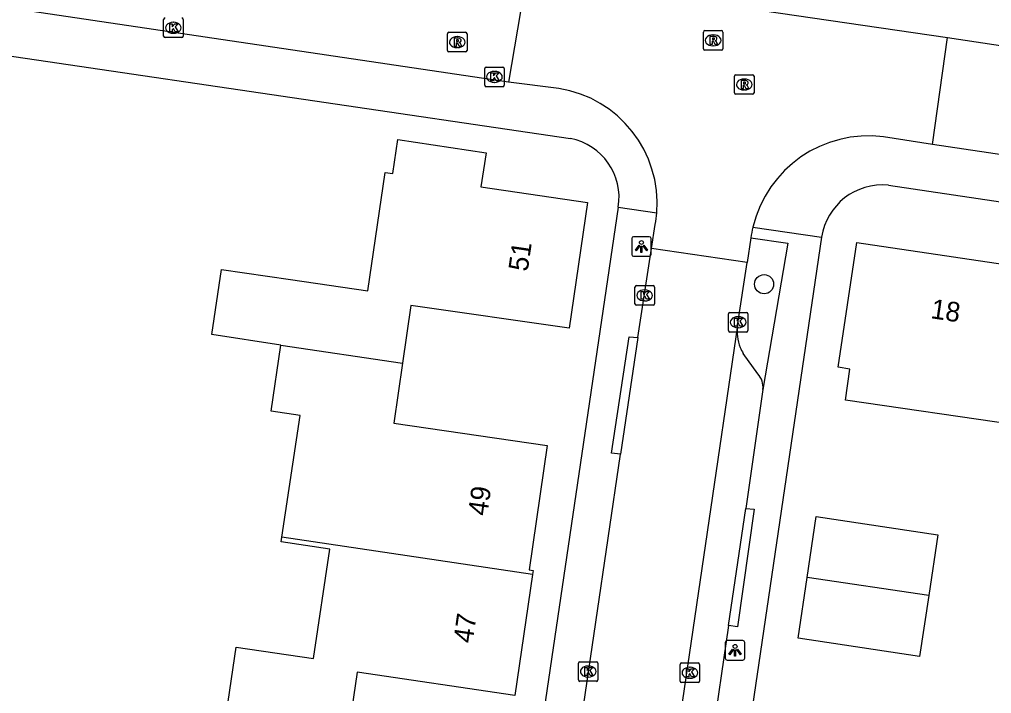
# Model space of a CAD drawing. Extents: x 164150 to 165261, y 382513 to 383432.
# Drawn here: x 164438 to 164487.69, y 383162.53 to 383196.98 of the extents above; entities that cross this region are included whole.
import ezdxf

# ---------------------------------------------------------------- set-up
doc = ezdxf.new("R2010")
doc.units = 0
for name, color, linetype in [('IMGEO_Boom', 7, 'Continuous'), ('IMGEO_Kolk', 7, 'Continuous'), ('IMGEO_Lichtpunt', 7, 'Continuous'), ('IMGEO_Pand', 7, 'Continuous'), ('IMGEO_Pand_nummerreeks', 7, 'Continuous'), ('IMGEO_Parkeervlak_open', 7, 'Continuous'), ('IMGEO_Rijbaan_lokaal_open', 7, 'Continuous'), ('IMGEO_Rioolput', 7, 'Continuous'), ('IMGEO_Voetpad_open', 7, 'Continuous')]:
    doc.layers.add(name, color=color, linetype=linetype)

msp = doc.modelspace()

# ---------------------------------------------------------------- linework, layer by layer
at = {"layer": 'IMGEO_Boom'}
msp.add_circle((164476.064, 383183.449), 0.489, dxfattribs=at)
at = {"layer": 'IMGEO_Kolk'}
for p, q in [((164445.364, 383196.129), (164445.364, 383196.981)), ((164445.852, 383196.835), (164445.877, 383196.835)), ((164446.365, 383196.981), (164446.365, 383196.129)), ((164445.875, 383196.275), (164445.85, 383196.275)), ((164446.291, 383196.055), (164445.439, 383196.055)), ((164461.779, 383193.619), (164461.779, 383194.471)), ((164461.854, 383194.545), (164462.706, 383194.545)), ((164462.267, 383194.325), (164462.292, 383194.325)), ((164462.78, 383194.471), (164462.78, 383193.619)), ((164462.29, 383193.765), (164462.265, 383193.765)), ((164462.706, 383193.545), (164461.854, 383193.545)), ((164469.46, 383182.451), (164469.46, 383183.303)), ((164469.535, 383183.377), (164470.387, 383183.377)), ((164470.461, 383183.303), (164470.461, 383182.451)), ((164469.948, 383183.157), (164469.973, 383183.157)), ((164470.387, 383182.377), (164469.535, 383182.377)), ((164469.971, 383182.597), (164469.946, 383182.597)), ((164474.238, 383181.079), (164474.238, 383181.931)), ((164474.313, 383182.005), (164475.165, 383182.005)), ((164474.726, 383181.785), (164474.751, 383181.785)), ((164475.239, 383181.931), (164475.239, 383181.079)), ((164474.749, 383181.225), (164474.724, 383181.225)), ((164475.165, 383181.005), (164474.313, 383181.005)), ((164466.571, 383163.225), (164466.571, 383164.077)), ((164466.646, 383164.151), (164467.498, 383164.151)), ((164467.059, 383163.931), (164467.084, 383163.931)), ((164467.572, 383164.077), (164467.572, 383163.225)), ((164471.768, 383163.163), (164471.768, 383164.015)), ((164471.843, 383164.089), (164472.695, 383164.089)), ((164472.256, 383163.869), (164472.281, 383163.869)), ((164472.769, 383164.015), (164472.769, 383163.163)), ((164467.082, 383163.371), (164467.057, 383163.371)), ((164472.279, 383163.309), (164472.254, 383163.309)), ((164467.498, 383163.151), (164466.646, 383163.151)), ((164472.695, 383163.089), (164471.843, 383163.089))]:
    msp.add_line(p, q, dxfattribs=at)
for points in [[(164445.364, 383196.129), (164445.364, 383196.981)], [(164445.685, 383196.755), (164445.808, 383196.755), (164445.808, 383196.604), (164445.938, 383196.755), (164446.102, 383196.755), (164445.956, 383196.604), (164446.109, 383196.355), (164445.957, 383196.355), (164445.872, 383196.519), (164445.808, 383196.452), (164445.808, 383196.355), (164445.685, 383196.355), (164445.685, 383196.755)], [(164446.365, 383196.981), (164446.365, 383196.129)], [(164446.291, 383196.055), (164445.439, 383196.055)], [(164461.779, 383193.619), (164461.779, 383194.471)], [(164461.854, 383194.545), (164462.706, 383194.545)], [(164462.1, 383194.245), (164462.223, 383194.245), (164462.223, 383194.094), (164462.353, 383194.245), (164462.517, 383194.245), (164462.371, 383194.094), (164462.524, 383193.845), (164462.372, 383193.845), (164462.287, 383194.009), (164462.223, 383193.942), (164462.223, 383193.845), (164462.1, 383193.845), (164462.1, 383194.245)], [(164462.78, 383194.471), (164462.78, 383193.619)], [(164462.706, 383193.545), (164461.854, 383193.545)], [(164469.46, 383182.451), (164469.46, 383183.303)], [(164469.535, 383183.377), (164470.387, 383183.377)], [(164470.461, 383183.303), (164470.461, 383182.451)], [(164469.781, 383183.077), (164469.904, 383183.077), (164469.904, 383182.926), (164470.034, 383183.077), (164470.198, 383183.077), (164470.052, 383182.926), (164470.205, 383182.677), (164470.053, 383182.677), (164469.968, 383182.841), (164469.904, 383182.774), (164469.904, 383182.677), (164469.781, 383182.677), (164469.781, 383183.077)], [(164470.387, 383182.377), (164469.535, 383182.377)], [(164474.238, 383181.079), (164474.238, 383181.931)], [(164474.313, 383182.005), (164475.165, 383182.005)], [(164474.559, 383181.705), (164474.682, 383181.705), (164474.682, 383181.554), (164474.812, 383181.705), (164474.976, 383181.705), (164474.83, 383181.554), (164474.983, 383181.305), (164474.831, 383181.305), (164474.746, 383181.469), (164474.682, 383181.402), (164474.682, 383181.305), (164474.559, 383181.305), (164474.559, 383181.705)], [(164475.239, 383181.931), (164475.239, 383181.079)], [(164475.165, 383181.005), (164474.313, 383181.005)], [(164466.571, 383163.225), (164466.571, 383164.077)], [(164466.646, 383164.151), (164467.498, 383164.151)], [(164466.892, 383163.851), (164467.015, 383163.851), (164467.015, 383163.7), (164467.145, 383163.851), (164467.309, 383163.851), (164467.163, 383163.7), (164467.316, 383163.451), (164467.164, 383163.451), (164467.079, 383163.615), (164467.015, 383163.548), (164467.015, 383163.451), (164466.892, 383163.451), (164466.892, 383163.851)], [(164467.572, 383164.077), (164467.572, 383163.225)], [(164471.768, 383163.163), (164471.768, 383164.015)], [(164471.843, 383164.089), (164472.695, 383164.089)], [(164472.769, 383164.015), (164472.769, 383163.163)], [(164472.089, 383163.789), (164472.212, 383163.789), (164472.212, 383163.638), (164472.342, 383163.789), (164472.506, 383163.789), (164472.36, 383163.638), (164472.513, 383163.389), (164472.361, 383163.389), (164472.276, 383163.553), (164472.212, 383163.486), (164472.212, 383163.389), (164472.089, 383163.389), (164472.089, 383163.789)], [(164467.498, 383163.151), (164466.646, 383163.151)], [(164472.695, 383163.089), (164471.843, 383163.089)]]:
    msp.add_lwpolyline(points, dxfattribs=at)
for centre, start, end in [((164445.441, 383196.979), 91.552, 178.448), ((164445.441, 383196.979), 91.552, 178.448), ((164446.289, 383196.979), 1.552, 88.448), ((164446.289, 383196.979), 1.552, 88.448), ((164445.441, 383196.131), 181.552, 268.448), ((164445.441, 383196.131), 181.552, 268.448), ((164446.289, 383196.131), 271.552, 358.448), ((164446.289, 383196.131), 271.552, 358.448), ((164461.856, 383194.469), 91.552, 178.448), ((164461.856, 383194.469), 91.552, 178.448), ((164462.704, 383194.469), 1.552, 88.448), ((164462.704, 383194.469), 1.552, 88.448), ((164461.856, 383193.621), 181.552, 268.448), ((164461.856, 383193.621), 181.552, 268.448), ((164462.704, 383193.621), 271.552, 358.448), ((164462.704, 383193.621), 271.552, 358.448), ((164469.537, 383183.301), 91.552, 178.448), ((164469.537, 383183.301), 91.552, 178.448), ((164470.385, 383183.301), 1.552, 88.448), ((164470.385, 383183.301), 1.552, 88.448), ((164469.537, 383182.453), 181.552, 268.448), ((164469.537, 383182.453), 181.552, 268.448), ((164470.385, 383182.453), 271.552, 358.448), ((164470.385, 383182.453), 271.552, 358.448), ((164474.315, 383181.929), 91.552, 178.448), ((164474.315, 383181.929), 91.552, 178.448), ((164475.163, 383181.929), 1.552, 88.448), ((164475.163, 383181.929), 1.552, 88.448), ((164474.315, 383181.081), 181.552, 268.448), ((164474.315, 383181.081), 181.552, 268.448), ((164475.163, 383181.081), 271.552, 358.448), ((164475.163, 383181.081), 271.552, 358.448), ((164466.648, 383164.075), 91.552, 178.448), ((164466.648, 383164.075), 91.552, 178.448), ((164467.496, 383164.075), 1.552, 88.448), ((164467.496, 383164.075), 1.552, 88.448), ((164471.845, 383164.013), 91.552, 178.448), ((164471.845, 383164.013), 91.552, 178.448), ((164472.693, 383164.013), 1.552, 88.448), ((164472.693, 383164.013), 1.552, 88.448), ((164466.648, 383163.227), 181.552, 268.448), ((164466.648, 383163.227), 181.552, 268.448), ((164467.496, 383163.227), 271.552, 358.448), ((164467.496, 383163.227), 271.552, 358.448), ((164471.845, 383163.165), 181.552, 268.448), ((164471.845, 383163.165), 181.552, 268.448), ((164472.693, 383163.165), 271.552, 358.448), ((164472.693, 383163.165), 271.552, 358.448)]:
    msp.add_arc(centre, 0.0765, start, end, dxfattribs=at)
for centre, major_axis, ratio, start_param, end_param in [((164445.851, 383196.555), (-0.387, 0.002), 0.722429, 4.712389, 7.853982), ((164445.876, 383196.555), (-0.39, 0.002), 0.717154, 1.570796, 4.712389), ((164462.266, 383194.045), (-0.387, 0.002), 0.722429, 4.712389, 7.853982), ((164462.291, 383194.045), (-0.39, 0.002), 0.717154, 1.570796, 4.712389), ((164469.947, 383182.877), (-0.387, 0.002), 0.722429, 4.712389, 7.853982), ((164469.972, 383182.877), (-0.39, 0.002), 0.717154, 1.570796, 4.712389), ((164474.725, 383181.505), (-0.387, 0.002), 0.722429, 4.712389, 7.853982), ((164474.75, 383181.505), (-0.39, 0.002), 0.717154, 1.570796, 4.712389), ((164467.058, 383163.651), (-0.387, 0.002), 0.722429, 4.712389, 7.853982), ((164467.083, 383163.651), (-0.39, 0.002), 0.717154, 1.570796, 4.712389), ((164472.255, 383163.589), (-0.387, 0.002), 0.722429, 4.712389, 7.853982), ((164472.28, 383163.589), (-0.39, 0.002), 0.717154, 1.570796, 4.712389)]:
    msp.add_ellipse(centre, major_axis=major_axis, ratio=ratio, start_param=start_param, end_param=end_param, dxfattribs=at)
at = {"layer": 'IMGEO_Lichtpunt'}
for p, q in [((164469.295, 383185.781), (164469.295, 383184.974)), ((164469.295, 383185.781), (164469.295, 383184.974)), ((164470.197, 383185.876), (164469.389, 383185.876)), ((164470.197, 383185.876), (164469.389, 383185.876)), ((164470.291, 383184.974), (164470.291, 383185.781)), ((164470.291, 383184.974), (164470.291, 383185.781)), ((164469.389, 383184.88), (164470.197, 383184.88)), ((164469.389, 383184.88), (164470.197, 383184.88)), ((164474.081, 383165.138), (164474.081, 383164.331)), ((164474.081, 383165.138), (164474.081, 383164.331)), ((164474.983, 383165.233), (164474.175, 383165.233)), ((164474.983, 383165.233), (164474.175, 383165.233)), ((164475.077, 383164.331), (164475.077, 383165.138)), ((164475.077, 383164.331), (164475.077, 383165.138)), ((164474.175, 383164.237), (164474.983, 383164.237)), ((164474.175, 383164.237), (164474.983, 383164.237))]:
    msp.add_line(p, q, dxfattribs=at)
for points in [[(164469.669, 383185.445), (164469.708, 383185.417), (164469.52, 383185.155), (164469.482, 383185.182), (164469.669, 383185.445)], [(164469.771, 383185.397), (164469.818, 383185.397), (164469.818, 383185.075), (164469.771, 383185.075), (164469.771, 383185.397)], [(164469.881, 383185.417), (164469.919, 383185.444), (164470.106, 383185.182), (164470.067, 383185.154), (164469.881, 383185.417)], [(164474.455, 383164.802), (164474.494, 383164.774), (164474.306, 383164.512), (164474.268, 383164.539), (164474.455, 383164.802)], [(164474.667, 383164.774), (164474.705, 383164.801), (164474.892, 383164.539), (164474.853, 383164.511), (164474.667, 383164.774)], [(164474.557, 383164.754), (164474.604, 383164.754), (164474.604, 383164.432), (164474.557, 383164.432), (164474.557, 383164.754)]]:
    msp.add_lwpolyline(points, dxfattribs=at)
for centre in [(164469.794, 383185.579), (164474.58, 383164.936)]:
    msp.add_circle(centre, 0.0994, dxfattribs=at)
for centre, start, end in [((164469.389, 383185.781), 90, 180), ((164469.389, 383185.781), 90, 180), ((164470.197, 383185.781), 0, 90), ((164470.197, 383185.781), 0, 90), ((164469.389, 383184.974), 180, 270), ((164469.389, 383184.974), 180, 270), ((164470.197, 383184.974), 270, 0), ((164470.197, 383184.974), 270, 360), ((164474.175, 383165.138), 90, 180), ((164474.175, 383165.138), 90, 180), ((164474.983, 383165.138), 0, 90), ((164474.983, 383165.138), 0, 90), ((164474.175, 383164.331), 180, 270), ((164474.175, 383164.331), 180, 270), ((164474.983, 383164.331), 270, 0), ((164474.983, 383164.331), 270, 360)]:
    msp.add_arc(centre, 0.0946, start, end, dxfattribs=at)
at = {"layer": 'IMGEO_Pand'}
for points in [[(164451.357, 383180.331), (164447.838, 383180.872), (164448.331, 383184.203), (164451.856, 383183.682), (164455.805, 383183.103), (164456.7, 383189.158), (164457.076, 383189.102), (164457.336, 383190.843), (164461.849, 383190.169), (164461.579, 383188.432), (164467.036, 383187.619), (164466.104, 383181.203), (164458.001, 383182.356), (164457.573, 383179.411)], [(164480.232, 383177.526), (164480.455, 383179.112), (164479.851, 383179.203), (164480.809, 383185.584), (164490.686, 383184.123), (164489.751, 383177.748), (164489.137, 383177.838), (164488.905, 383176.255), (164480.232, 383177.526)], [(164451.41, 383170.512), (164452.339, 383176.742), (164450.856, 383176.963), (164451.357, 383180.331)], [(164451.357, 383180.331), (164457.573, 383179.411)], [(164457.573, 383179.411), (164457.129, 383176.349), (164464.977, 383175.21), (164464.054, 383168.85), (164464.251, 383168.824), (164464.221, 383168.616)], [(164478.269, 383168.462), (164478.734, 383171.57), (164484.945, 383170.644), (164484.48, 383167.535)], [(164448.577, 383161.535), (164449.079, 383164.893), (164453.035, 383164.322), (164453.867, 383169.902), (164451.375, 383170.273), (164451.41, 383170.512)], [(164464.221, 383168.616), (164451.41, 383170.512)], [(164464.221, 383168.616), (164463.319, 383162.42), (164455.265, 383163.627), (164454.814, 383160.612)], [(164484.48, 383167.535), (164484.016, 383164.426), (164477.805, 383165.354), (164478.269, 383168.462)], [(164484.48, 383167.535), (164478.269, 383168.462)]]:
    msp.add_lwpolyline(points, dxfattribs=at)
at = {"layer": 'IMGEO_Parkeervlak_open'}
msp.add_lwpolyline([(164475.737, 383178.866), (164474.994, 383179.91)], dxfattribs=at)
for centre, radius, start, end in [((164476.946, 383181.048), 2.261, 172.4203, 201.5296), ((164477.026, 383181.097), 2.353, 201.9369, 210.2968), ((164475.072, 383178.203), 0.939, 351.9346, 44.9353)]:
    msp.add_arc(centre, radius, start, end, dxfattribs=at)
at = {"layer": 'IMGEO_Rijbaan_lokaal_open'}
for points in [[(164463.916, 383199.206), (164463.004, 383193.776)], [(164463.916, 383199.206), (164485.446, 383196.052)], [(164463.004, 383193.776), (164429.333, 383198.784)], [(164484.669, 383190.59), (164485.446, 383196.052)], [(164485.446, 383196.052), (164490.177, 383195.349)], [(164465.575, 383193.453), (164463.004, 383193.776)], [(164484.669, 383190.59), (164482.169, 383190.978)], [(164551.499, 383180.681), (164539.055, 383182.494), (164484.669, 383190.59)], [(164470.315, 383185.277), (164470.497, 383186.507)], [(164475.385, 383185.815), (164475.197, 383184.563)], [(164469.603, 383180.729), (164470.315, 383185.277)], [(164475.197, 383184.563), (164470.315, 383185.277)], [(164474.705, 383181.346), (164475.197, 383184.563)], [(164474.705, 383181.346), (164459.743, 383079.423)], [(164469.603, 383180.729), (164468.729, 383174.758)], [(164466.829, 383161.888), (164468.729, 383174.758)]]:
    msp.add_lwpolyline(points, dxfattribs=at)
for centre, radius, start, end in [((164464.649, 383187.58), 5.946, 355.3333, 81.0393), ((164481.397, 383184.954), 6.073, 82.6958, 166.5177), ((164464.295, 383187.628), 6.303, 349.7547, 355.158), ((164480.911, 383185.047), 5.58, 166.2849, 172.0896)]:
    msp.add_arc(centre, radius, start, end, dxfattribs=at)
at = {"layer": 'IMGEO_Rioolput'}
for p, q in [((164459.877, 383195.397), (164459.877, 383196.249)), ((164459.952, 383196.323), (164460.804, 383196.323)), ((164460.365, 383196.103), (164460.39, 383196.103)), ((164460.878, 383196.249), (164460.878, 383195.397)), ((164472.959, 383195.487), (164472.959, 383196.339)), ((164473.034, 383196.413), (164473.886, 383196.413)), ((164473.447, 383196.193), (164473.472, 383196.193)), ((164473.96, 383196.339), (164473.96, 383195.487)), ((164473.47, 383195.633), (164473.445, 383195.633)), ((164460.804, 383195.323), (164459.952, 383195.323)), ((164460.388, 383195.543), (164460.363, 383195.543)), ((164473.886, 383195.413), (164473.034, 383195.413)), ((164474.624, 383194.156), (164475.476, 383194.156)), ((164474.549, 383193.23), (164474.549, 383194.082)), ((164475.037, 383193.936), (164475.062, 383193.936)), ((164475.55, 383194.082), (164475.55, 383193.23)), ((164475.476, 383193.156), (164474.624, 383193.156)), ((164475.06, 383193.376), (164475.035, 383193.376))]:
    msp.add_line(p, q, dxfattribs=at)
for points in [[(164459.877, 383195.397), (164459.877, 383196.249)], [(164459.952, 383196.323), (164460.804, 383196.323)], [(164460.878, 383196.249), (164460.878, 383195.397)], [(164472.959, 383195.487), (164472.959, 383196.339)], [(164473.034, 383196.413), (164473.886, 383196.413)], [(164473.548, 383196.111), (164473.296, 383196.113), (164473.296, 383195.713)], [(164473.96, 383196.339), (164473.96, 383195.487)], [(164460.466, 383196.021), (164460.214, 383196.023), (164460.214, 383195.623)], [(164460.214, 383195.623), (164460.338, 383195.623), (164460.338, 383195.785), (164460.349, 383195.785)], [(164460.392, 383195.942), (164460.338, 383195.942), (164460.338, 383195.861)], [(164460.338, 383195.861), (164460.39, 383195.861)], [(164460.396, 383195.756), (164460.467, 383195.623), (164460.607, 383195.623), (164460.542, 383195.749)], [(164473.296, 383195.713), (164473.42, 383195.713), (164473.42, 383195.875), (164473.431, 383195.875)], [(164473.474, 383196.032), (164473.42, 383196.032), (164473.42, 383195.951)], [(164473.42, 383195.951), (164473.472, 383195.951)], [(164473.478, 383195.846), (164473.549, 383195.713), (164473.689, 383195.713), (164473.624, 383195.839)], [(164460.804, 383195.323), (164459.952, 383195.323)], [(164473.886, 383195.413), (164473.034, 383195.413)], [(164474.624, 383194.156), (164475.476, 383194.156)], [(164474.549, 383193.23), (164474.549, 383194.082)], [(164475.138, 383193.854), (164474.886, 383193.856), (164474.886, 383193.456)], [(164474.886, 383193.456), (164475.01, 383193.456), (164475.01, 383193.618), (164475.021, 383193.618)], [(164475.064, 383193.775), (164475.01, 383193.775), (164475.01, 383193.694)], [(164475.01, 383193.694), (164475.062, 383193.694)], [(164475.55, 383194.082), (164475.55, 383193.23)], [(164475.476, 383193.156), (164474.624, 383193.156)], [(164475.068, 383193.589), (164475.139, 383193.456), (164475.279, 383193.456), (164475.214, 383193.582)]]:
    msp.add_lwpolyline(points, dxfattribs=at)
for centre, radius, start, end in [((164459.954, 383196.247), 0.0765, 91.552, 178.448), ((164459.954, 383196.247), 0.0765, 91.552, 178.448), ((164460.802, 383196.247), 0.0765, 1.552, 88.448), ((164460.802, 383196.247), 0.0765, 1.552, 88.448), ((164473.036, 383196.337), 0.0765, 91.552, 178.448), ((164473.036, 383196.337), 0.0765, 91.552, 178.448), ((164473.547, 383196.001), 0.109, 350.3612, 89.416), ((164473.884, 383196.337), 0.0765, 1.552, 88.448), ((164473.884, 383196.337), 0.0765, 1.552, 88.448), ((164460.348, 383195.732), 0.0533, 26.0293, 88.6989), ((164460.374, 383196.05), 0.19, 274.7715, 282.9687), ((164460.398, 383195.846), 0.0964, 77.0061, 93.1865), ((164460.412, 383195.903), 0.0378, 276.6634, 79.6772), ((164460.465, 383195.911), 0.109, 350.3612, 89.416), ((164460.463, 383195.911), 0.112, 277.5842, 350.9817), ((164460.447, 383195.696), 0.108, 29.5134, 73.7905), ((164473.43, 383195.822), 0.0533, 26.0293, 88.6989), ((164473.456, 383196.14), 0.19, 274.7715, 282.9687), ((164473.48, 383195.936), 0.0964, 77.0061, 93.1865), ((164473.494, 383195.993), 0.0378, 276.6634, 79.6772), ((164473.545, 383196.001), 0.112, 277.5842, 350.9817), ((164473.529, 383195.786), 0.108, 29.5134, 73.7905), ((164459.954, 383195.399), 0.0765, 181.552, 268.448), ((164459.954, 383195.399), 0.0765, 181.552, 268.448), ((164460.802, 383195.399), 0.0765, 271.552, 358.448), ((164460.802, 383195.399), 0.0765, 271.552, 358.448), ((164473.036, 383195.489), 0.0765, 181.552, 268.448), ((164473.036, 383195.489), 0.0765, 181.552, 268.448), ((164473.884, 383195.489), 0.0765, 271.552, 358.448), ((164473.884, 383195.489), 0.0765, 271.552, 358.448), ((164474.626, 383194.08), 0.0765, 91.552, 178.448), ((164474.626, 383194.08), 0.0765, 91.552, 178.448), ((164475.474, 383194.08), 0.0765, 1.552, 88.448), ((164475.474, 383194.08), 0.0765, 1.552, 88.448), ((164475.02, 383193.565), 0.0533, 26.0293, 88.6989), ((164475.046, 383193.883), 0.19, 274.7715, 282.9687), ((164475.07, 383193.679), 0.0964, 77.0061, 93.1865), ((164475.084, 383193.736), 0.0378, 276.6634, 79.6772), ((164475.137, 383193.744), 0.109, 350.3612, 89.416), ((164475.135, 383193.744), 0.112, 277.5842, 350.9817), ((164475.119, 383193.529), 0.108, 29.5134, 73.7905), ((164474.626, 383193.232), 0.0765, 181.552, 268.448), ((164474.626, 383193.232), 0.0765, 181.552, 268.448), ((164475.474, 383193.232), 0.0765, 271.552, 358.448), ((164475.474, 383193.232), 0.0765, 271.552, 358.448)]:
    msp.add_arc(centre, radius, start, end, dxfattribs=at)
for centre, major_axis, ratio, start_param, end_param in [((164460.364, 383195.823), (-0.387, 0.002), 0.722429, 4.712389, 7.853982), ((164460.389, 383195.823), (-0.39, 0.002), 0.717154, 1.570796, 4.712389), ((164473.446, 383195.913), (-0.387, 0.002), 0.722429, 4.712389, 7.853982), ((164473.471, 383195.913), (-0.39, 0.002), 0.717154, 1.570796, 4.712389), ((164475.036, 383193.656), (-0.387, 0.002), 0.722429, 4.712389, 7.853982), ((164475.061, 383193.656), (-0.39, 0.002), 0.717154, 1.570796, 4.712389)]:
    msp.add_ellipse(centre, major_axis=major_axis, ratio=ratio, start_param=start_param, end_param=end_param, dxfattribs=at)
at = {"layer": 'IMGEO_Voetpad_open'}
for points in [[(164425.199, 383196.935), (164466.162, 383190.893)], [(164482.417, 383188.515), (164492.391, 383187.03)], [(164468.608, 383187.386), (164452.978, 383081.464)], [(164468.608, 383187.386), (164470.575, 383187.096)], [(164475.491, 383186.37), (164479.002, 383185.851)], [(164479.002, 383185.851), (164461.739, 383068.623)], [(164475.385, 383185.815), (164477.276, 383185.553), (164476.002, 383178.071)], [(164468.729, 383174.758), (164468.264, 383174.806), (164469.163, 383180.755), (164469.603, 383180.729)], [(164476.002, 383178.071), (164475.131, 383171.988)], [(164475.131, 383171.988), (164475.563, 383171.948), (164474.708, 383165.942), (164474.249, 383166.01)], [(164474.249, 383166.01), (164475.131, 383171.988)], [(164474.249, 383166.01), (164473.369, 383160.049)]]:
    msp.add_lwpolyline(points, dxfattribs=at)
for centre, radius, start, end in [((164465.588, 383187.886), 3.061, 350.5963, 79.1924), ((164482.131, 383185.361), 3.167, 84.8198, 171.0949)]:
    msp.add_arc(centre, radius, start, end, dxfattribs=at)

# ---------------------------------------------------------------- texts
at = {"layer": 'IMGEO_Pand_nummerreeks'}
for s, rotation, p in [('51', 81.7345, (164463.974, 383184.067)), ('18', 351.5819, (164484.546, 383181.716)), ('49', 81.7433, (164461.903, 383171.574)), ('47', 81.7188, (164461.158, 383165.066))]:
    msp.add_text(s, height=1, rotation=rotation, dxfattribs=at).set_placement(p)

doc.saveas('drawing.dxf')
